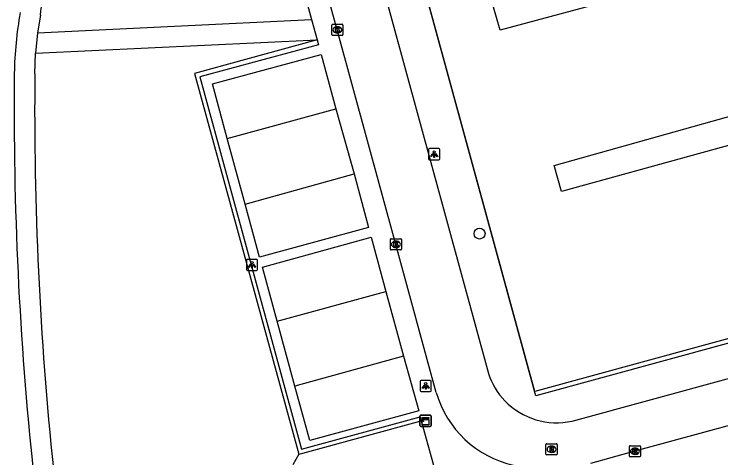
# Model space of a CAD drawing. Extents: x 159053 to 160041, y 380450 to 381422.
# Drawn here: x 159174.3 to 159237.4, y 380805.8 to 380845.5 of the extents above; entities that cross this region are included whole.
import ezdxf

# ---------------------------------------------------------------- set-up
doc = ezdxf.new("R2010")
doc.units = 0
for name, color, linetype in [('IMGEO_Boom', 7, 'Continuous'), ('IMGEO_Groenvoorziening', 7, 'Continuous'), ('IMGEO_Haag', 7, 'Continuous'), ('IMGEO_Hek', 7, 'Continuous'), ('IMGEO_Kast', 7, 'Continuous'), ('IMGEO_Kolk', 7, 'Continuous'), ('IMGEO_Lichtpunt', 7, 'Continuous'), ('IMGEO_Rijbaan_lokaal_open', 7, 'Continuous'), ('IMGEO_Rioolput', 7, 'Continuous'), ('IMGEO_Voetpad_gesloten', 7, 'Continuous'), ('IMGEO_Voetpad_open', 7, 'Continuous')]:
    doc.layers.add(name, color=color, linetype=linetype)

msp = doc.modelspace()

# ---------------------------------------------------------------- linework, layer by layer
at = {"layer": 'IMGEO_Boom'}
msp.add_circle((159215.871, 380825.836), 0.489, dxfattribs=at)
at = {"layer": 'IMGEO_Groenvoorziening'}
for points in [[(159220.802, 380811.72), (159194.979, 380906.143)], [(159199.714, 380806.111), (159199.173, 380805.15)]]:
    msp.add_lwpolyline(points, dxfattribs=at)
at = {"layer": 'IMGEO_Haag'}
for points in [[(159416.656, 380864.403), (159416.707, 380864.21), (159357.585, 380848.689), (159343.492, 380844.837), (159340.652, 380844.061), (159220.908, 380811.334), (159220.855, 380811.527), (159220.802, 380811.72)], [(159340.546, 380844.447), (159220.802, 380811.72)], [(159201.345, 380843.161), (159190.394, 380840.141), (159199.714, 380806.111)], [(159199.714, 380806.111), (159200.063, 380806.208), (159210.666, 380809.103)]]:
    msp.add_lwpolyline(points, dxfattribs=at)
at = {"layer": 'IMGEO_Hek'}
msp.add_lwpolyline([(159220.855, 380811.527), (159194.979, 380906.143)], dxfattribs=at)
at = {"layer": 'IMGEO_Kast'}
for p, q in [((159210.546, 380808.675), (159210.546, 380809.516)), ((159210.546, 380809.516), (159210.546, 380808.675)), ((159210.621, 380809.6), (159211.462, 380809.6)), ((159211.462, 380809.6), (159210.621, 380809.6)), ((159211.546, 380809.525), (159211.546, 380808.684)), ((159211.546, 380808.684), (159211.546, 380809.525)), ((159211.471, 380808.6), (159210.63, 380808.6)), ((159210.63, 380808.6), (159211.471, 380808.6))]:
    msp.add_line(p, q, dxfattribs=at)
for points in [[(159210.741, 380809.39), (159211.341, 380809.39), (159211.341, 380809.305), (159210.741, 380809.305), (159210.741, 380809.39)], [(159210.741, 380809.215), (159211.341, 380809.215), (159211.341, 380808.726), (159210.741, 380808.726), (159210.741, 380809.215)]]:
    msp.add_lwpolyline(points, dxfattribs=at)
msp.add_circle((159210.825, 380809.064), 0.0377, dxfattribs=at)
for centre, start, end in [((159210.624, 380809.522), 92.4484, 184.28452), ((159210.624, 380809.522), 92.4484, 184.28452), ((159211.468, 380809.522), 2.4484, 94.28452), ((159211.468, 380809.522), 2.4484, 94.28452), ((159210.624, 380808.678), 182.4484, 274.28452), ((159210.624, 380808.678), 182.4484, 274.28452), ((159211.468, 380808.678), 272.4484, 4.28452), ((159211.468, 380808.678), 272.4484, 4.28452)]:
    msp.add_arc(centre, 0.0779, start, end, dxfattribs=at)
at = {"layer": 'IMGEO_Kolk'}
for p, q in [((159202.661, 380843.632), (159202.661, 380844.484)), ((159202.736, 380844.558), (159203.588, 380844.558)), ((159203.149, 380844.338), (159203.174, 380844.338)), ((159203.662, 380844.484), (159203.662, 380843.632)), ((159203.172, 380843.778), (159203.147, 380843.778)), ((159203.588, 380843.558), (159202.736, 380843.558)), ((159207.899, 380824.45), (159207.899, 380825.302)), ((159207.974, 380825.376), (159208.826, 380825.376)), ((159208.9, 380825.302), (159208.9, 380824.45)), ((159208.387, 380825.156), (159208.412, 380825.156)), ((159208.826, 380824.376), (159207.974, 380824.376)), ((159208.41, 380824.596), (159208.385, 380824.596)), ((159229.263, 380805.946), (159229.263, 380806.798)), ((159229.338, 380806.872), (159230.19, 380806.872)), ((159229.751, 380806.652), (159229.776, 380806.652)), ((159230.264, 380806.798), (159230.264, 380805.946)), ((159230.19, 380805.872), (159229.338, 380805.872)), ((159229.774, 380806.092), (159229.749, 380806.092))]:
    msp.add_line(p, q, dxfattribs=at)
for points in [[(159202.661, 380843.632), (159202.661, 380844.484)], [(159202.736, 380844.558), (159203.588, 380844.558)], [(159202.982, 380844.258), (159203.105, 380844.258), (159203.105, 380844.107), (159203.235, 380844.258), (159203.399, 380844.258), (159203.253, 380844.107), (159203.406, 380843.858), (159203.254, 380843.858), (159203.169, 380844.022), (159203.105, 380843.955), (159203.105, 380843.858), (159202.982, 380843.858), (159202.982, 380844.258)], [(159203.662, 380844.484), (159203.662, 380843.632)], [(159203.588, 380843.558), (159202.736, 380843.558)], [(159207.899, 380824.45), (159207.899, 380825.302)], [(159207.974, 380825.376), (159208.826, 380825.376)], [(159208.9, 380825.302), (159208.9, 380824.45)], [(159208.22, 380825.076), (159208.343, 380825.076), (159208.343, 380824.925), (159208.473, 380825.076), (159208.637, 380825.076), (159208.491, 380824.925), (159208.644, 380824.676), (159208.492, 380824.676), (159208.407, 380824.84), (159208.343, 380824.773), (159208.343, 380824.676), (159208.22, 380824.676), (159208.22, 380825.076)], [(159208.826, 380824.376), (159207.974, 380824.376)], [(159229.263, 380805.946), (159229.263, 380806.798)], [(159229.338, 380806.872), (159230.19, 380806.872)], [(159229.584, 380806.572), (159229.707, 380806.572), (159229.707, 380806.421), (159229.837, 380806.572), (159230.001, 380806.572), (159229.855, 380806.421), (159230.008, 380806.172), (159229.856, 380806.172), (159229.771, 380806.336), (159229.707, 380806.269), (159229.707, 380806.172), (159229.584, 380806.172), (159229.584, 380806.572)], [(159230.264, 380806.798), (159230.264, 380805.946)], [(159230.19, 380805.872), (159229.338, 380805.872)]]:
    msp.add_lwpolyline(points, dxfattribs=at)
for centre, start, end in [((159202.738, 380844.482), 91.55205, 178.44795), ((159202.738, 380844.482), 91.55205, 178.44795), ((159203.586, 380844.482), 1.55205, 88.44795), ((159203.586, 380844.482), 1.55205, 88.44795), ((159202.738, 380843.634), 181.55205, 268.44795), ((159202.738, 380843.634), 181.55205, 268.44795), ((159203.586, 380843.634), 271.55205, 358.44795), ((159203.586, 380843.634), 271.55205, 358.44795), ((159207.976, 380825.3), 91.55205, 178.44795), ((159207.976, 380825.3), 91.55205, 178.44795), ((159208.824, 380825.3), 1.55205, 88.44795), ((159208.824, 380825.3), 1.55205, 88.44795), ((159207.976, 380824.452), 181.55205, 268.44795), ((159207.976, 380824.452), 181.55205, 268.44795), ((159208.824, 380824.452), 271.55205, 358.44795), ((159208.824, 380824.452), 271.55205, 358.44795), ((159229.34, 380806.796), 91.55205, 178.44795), ((159229.34, 380806.796), 91.55205, 178.44795), ((159230.188, 380806.796), 1.55205, 88.44795), ((159230.188, 380806.796), 1.55205, 88.44795), ((159229.34, 380805.948), 181.55205, 268.44795), ((159229.34, 380805.948), 181.55205, 268.44795), ((159230.188, 380805.948), 271.55205, 358.44795), ((159230.188, 380805.948), 271.55205, 358.44795)]:
    msp.add_arc(centre, 0.0765, start, end, dxfattribs=at)
for centre, major_axis, ratio, start_param, end_param in [((159203.148, 380844.058), (-0.387, 0.002), 0.722429, 4.712389, 7.853982), ((159203.173, 380844.058), (-0.39, 0.002), 0.717154, 1.570796, 4.712389), ((159208.386, 380824.876), (-0.387, 0.002), 0.722429, 4.712389, 7.853982), ((159208.411, 380824.876), (-0.39, 0.002), 0.717154, 1.570796, 4.712389), ((159229.75, 380806.372), (-0.387, 0.002), 0.722429, 4.712389, 7.853982), ((159229.775, 380806.372), (-0.39, 0.002), 0.717154, 1.570796, 4.712389)]:
    msp.add_ellipse(centre, major_axis=major_axis, ratio=ratio, start_param=start_param, end_param=end_param, dxfattribs=at)
at = {"layer": 'IMGEO_Lichtpunt'}
for p, q in [((159211.319, 380833.342), (159211.319, 380832.535)), ((159211.319, 380833.342), (159211.319, 380832.535)), ((159212.221, 380833.437), (159211.413, 380833.437)), ((159212.221, 380833.437), (159211.413, 380833.437)), ((159212.315, 380832.535), (159212.315, 380833.342)), ((159212.315, 380832.535), (159212.315, 380833.342)), ((159211.413, 380832.441), (159212.221, 380832.441)), ((159211.413, 380832.441), (159212.221, 380832.441)), ((159195.038, 380823.439), (159195.038, 380822.632)), ((159195.038, 380823.439), (159195.038, 380822.632)), ((159195.94, 380823.534), (159195.132, 380823.534)), ((159195.94, 380823.534), (159195.132, 380823.534)), ((159196.034, 380822.632), (159196.034, 380823.439)), ((159196.034, 380822.632), (159196.034, 380823.439)), ((159195.132, 380822.538), (159195.94, 380822.538)), ((159195.132, 380822.538), (159195.94, 380822.538)), ((159211.466, 380812.713), (159210.658, 380812.713)), ((159211.466, 380812.713), (159210.658, 380812.713)), ((159210.564, 380812.618), (159210.564, 380811.811)), ((159210.564, 380812.618), (159210.564, 380811.811)), ((159211.56, 380811.811), (159211.56, 380812.618)), ((159211.56, 380811.811), (159211.56, 380812.618)), ((159210.658, 380811.717), (159211.466, 380811.717)), ((159210.658, 380811.717), (159211.466, 380811.717))]:
    msp.add_line(p, q, dxfattribs=at)
for points in [[(159211.693, 380833.006), (159211.732, 380832.978), (159211.544, 380832.716), (159211.506, 380832.743), (159211.693, 380833.006)], [(159211.795, 380832.958), (159211.842, 380832.958), (159211.842, 380832.636), (159211.795, 380832.636), (159211.795, 380832.958)], [(159211.905, 380832.978), (159211.943, 380833.005), (159212.13, 380832.743), (159212.091, 380832.715), (159211.905, 380832.978)], [(159195.412, 380823.103), (159195.451, 380823.075), (159195.263, 380822.813), (159195.225, 380822.84), (159195.412, 380823.103)], [(159195.514, 380823.055), (159195.561, 380823.055), (159195.561, 380822.733), (159195.514, 380822.733), (159195.514, 380823.055)], [(159195.624, 380823.075), (159195.662, 380823.102), (159195.849, 380822.84), (159195.81, 380822.812), (159195.624, 380823.075)], [(159210.938, 380812.282), (159210.977, 380812.254), (159210.789, 380811.992), (159210.751, 380812.019), (159210.938, 380812.282)], [(159211.04, 380812.234), (159211.087, 380812.234), (159211.087, 380811.912), (159211.04, 380811.912), (159211.04, 380812.234)], [(159211.15, 380812.254), (159211.188, 380812.281), (159211.375, 380812.019), (159211.336, 380811.991), (159211.15, 380812.254)]]:
    msp.add_lwpolyline(points, dxfattribs=at)
for centre in [(159211.818, 380833.14), (159195.537, 380823.237), (159211.063, 380812.416)]:
    msp.add_circle(centre, 0.0994, dxfattribs=at)
for centre, start, end in [((159211.413, 380833.342), 90, 180), ((159211.413, 380833.342), 90, 180), ((159212.221, 380833.342), 0, 90), ((159212.221, 380833.342), 0, 90), ((159211.413, 380832.535), 180, 270), ((159211.413, 380832.535), 180, 270), ((159212.221, 380832.535), 270, 0), ((159212.221, 380832.535), 270, 360), ((159195.132, 380823.439), 90, 180), ((159195.132, 380823.439), 90, 180), ((159195.94, 380823.439), 0, 90), ((159195.94, 380823.439), 0, 90), ((159195.132, 380822.632), 180, 270), ((159195.132, 380822.632), 180, 270), ((159195.94, 380822.632), 270, 0), ((159195.94, 380822.632), 270, 360), ((159210.658, 380812.618), 90, 180), ((159210.658, 380812.618), 90, 180), ((159211.466, 380812.618), 0, 90), ((159211.466, 380812.618), 0, 90), ((159210.658, 380811.811), 180, 270), ((159210.658, 380811.811), 180, 270), ((159211.466, 380811.811), 270, 0), ((159211.466, 380811.811), 270, 360)]:
    msp.add_arc(centre, 0.0946, start, end, dxfattribs=at)
at = {"layer": 'IMGEO_Rijbaan_lokaal_open'}
for points in [[(159202.911, 380863.663), (159207.936, 380845.286), (159216.661, 380813.316)], [(159212.004, 380811.624), (159208.397, 380824.876), (159203.159, 380844.058), (159198.122, 380862.354)], [(159193.313, 380834.345), (159203.036, 380836.997)], [(159203.036, 380836.997), (159204.651, 380831.178)], [(159194.909, 380828.473), (159193.313, 380834.345)], [(159194.909, 380828.473), (159204.651, 380831.178)], [(159197.776, 380817.993), (159207.501, 380820.652)], [(159207.501, 380820.652), (159209.087, 380814.869)], [(159199.368, 380812.184), (159197.776, 380817.993)], [(159263.275, 380815.492), (159254.307, 380813.067), (159229.759, 380806.373), (159225.787, 380805.28)], [(159209.087, 380814.869), (159199.368, 380812.184)], [(159224.154, 380809.069), (159238.334, 380812.95)]]:
    msp.add_lwpolyline(points, dxfattribs=at)
for centre, radius, start, end in [((159222.77, 380815.363), 6.443, 198.52686, 224.00922), ((159220.896, 380814.173), 9.251, 195.99591, 257.67011), ((159222.771, 380815.36), 6.441, 223.98156, 282.39997)]:
    msp.add_arc(centre, radius, start, end, dxfattribs=at)
at = {"layer": 'IMGEO_Rioolput'}
for p, q in [((159221.805, 380806.124), (159221.805, 380806.976)), ((159221.88, 380807.05), (159222.732, 380807.05)), ((159222.806, 380806.976), (159222.806, 380806.124)), ((159222.293, 380806.83), (159222.318, 380806.83)), ((159222.732, 380806.05), (159221.88, 380806.05)), ((159222.316, 380806.27), (159222.291, 380806.27))]:
    msp.add_line(p, q, dxfattribs=at)
for points in [[(159221.805, 380806.124), (159221.805, 380806.976)], [(159221.88, 380807.05), (159222.732, 380807.05)], [(159222.806, 380806.976), (159222.806, 380806.124)], [(159222.394, 380806.748), (159222.142, 380806.75), (159222.142, 380806.35)], [(159222.142, 380806.35), (159222.266, 380806.35), (159222.266, 380806.512), (159222.277, 380806.512)], [(159222.32, 380806.669), (159222.266, 380806.669), (159222.266, 380806.588)], [(159222.266, 380806.588), (159222.318, 380806.588)], [(159222.324, 380806.483), (159222.395, 380806.35), (159222.535, 380806.35), (159222.47, 380806.476)], [(159222.732, 380806.05), (159221.88, 380806.05)]]:
    msp.add_lwpolyline(points, dxfattribs=at)
for centre, radius, start, end in [((159221.882, 380806.974), 0.0765, 91.55205, 178.44795), ((159221.882, 380806.974), 0.0765, 91.55205, 178.44795), ((159222.73, 380806.974), 0.0765, 1.55205, 88.44795), ((159222.73, 380806.974), 0.0765, 1.55205, 88.44795), ((159222.276, 380806.459), 0.0533, 26.02933, 88.69889), ((159222.302, 380806.777), 0.19, 274.7715, 282.96867), ((159222.326, 380806.573), 0.0964, 77.00612, 93.18647), ((159222.34, 380806.63), 0.0378, 276.66336, 79.67722), ((159222.393, 380806.638), 0.109, 350.36119, 89.41601), ((159222.391, 380806.638), 0.112, 277.58423, 350.98172), ((159222.375, 380806.423), 0.108, 29.51342, 73.79051), ((159221.882, 380806.126), 0.0765, 181.55205, 268.44795), ((159221.882, 380806.126), 0.0765, 181.55205, 268.44795), ((159222.73, 380806.126), 0.0765, 271.55205, 358.44795), ((159222.73, 380806.126), 0.0765, 271.55205, 358.44795)]:
    msp.add_arc(centre, radius, start, end, dxfattribs=at)
for centre, major_axis, ratio, start_param, end_param in [((159222.292, 380806.55), (-0.387, 0.002), 0.722429, 4.712389, 7.853982), ((159222.317, 380806.55), (-0.39, 0.002), 0.717154, 1.570796, 4.712389)]:
    msp.add_ellipse(centre, major_axis=major_axis, ratio=ratio, start_param=start_param, end_param=end_param, dxfattribs=at)
at = {"layer": 'IMGEO_Voetpad_gesloten'}
for points in [[(159334.008, 380875.804), (159237.928, 380849.486), (159217.706, 380844.023), (159217.056, 380846.293), (159236.063, 380851.742), (159312.249, 380872.804), (159332.513, 380878.217)], [(159340.546, 380844.447), (159336.09, 380860.753), (159223.202, 380829.611), (159222.554, 380831.933), (159236.663, 380835.876), (159259.546, 380842.271), (159305.824, 380855.205), (159335.776, 380863.627), (159336.487, 380863.886)]]:
    msp.add_lwpolyline(points, dxfattribs=at)
at = {"layer": 'IMGEO_Voetpad_open'}
for points in [[(159184.957, 380902.973), (159200.844, 380844.989)], [(159176.626, 380845.37), (159176.368, 380843.801)], [(159176.368, 380843.801), (159200.844, 380844.989)], [(159200.844, 380844.989), (159201.345, 380843.161)], [(159176.368, 380843.801), (159176.183, 380841.966)], [(159176.183, 380841.966), (159201.345, 380843.161)], [(159201.345, 380843.161), (159201.463, 380842.729), (159190.869, 380839.845), (159199.968, 380806.555), (159210.571, 380809.45), (159210.666, 380809.103)], [(159176.12, 380840.132), (159176.183, 380841.966)], [(159193.313, 380834.345), (159191.989, 380839.215), (159201.72, 380841.847), (159203.036, 380836.997)], [(159204.651, 380831.178), (159205.946, 380826.376), (159196.216, 380823.73), (159194.909, 380828.473)], [(159197.776, 380817.993), (159196.461, 380822.847), (159206.189, 380825.519), (159207.501, 380820.652)], [(159209.087, 380814.869), (159210.439, 380809.992), (159200.699, 380807.323), (159199.368, 380812.184)], [(159210.666, 380809.103), (159211.745, 380805.145)]]:
    msp.add_lwpolyline(points, dxfattribs=at)
for centre, radius, start, end in [((159163.635, 380847.063), 13.101, 352.57427, 19.09545), ((159206.851, 380839.719), 32.568, 169.60854, 179.20058), ((159483.248, 380837.004), 308.978, 179.4123, 186.0365), ((159486.162, 380836.959), 310.058, 179.41371, 185.95511)]:
    msp.add_arc(centre, radius, start, end, dxfattribs=at)

doc.saveas('drawing.dxf')
